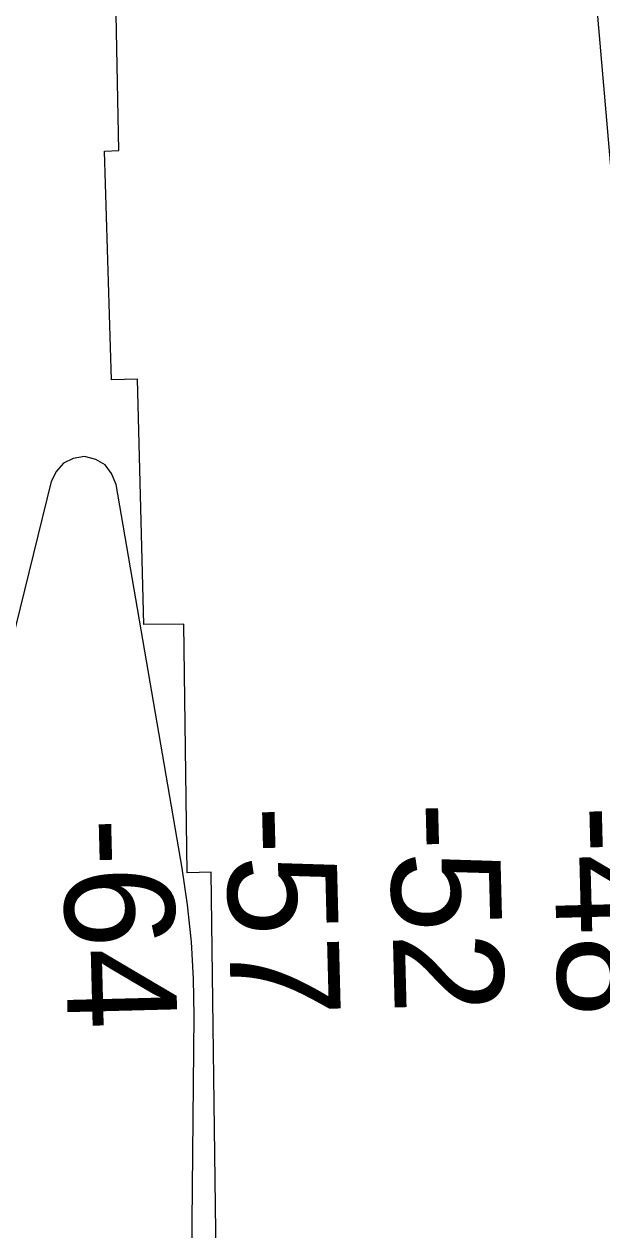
# Model space of a CAD drawing. Extents: x 3297716 to 3335574, y 688621 to 713991.
# Drawn here: x 3322980 to 3323333, y 706773 to 707510 of the extents above; entities that cross this region are included whole.
import ezdxf

# ---------------------------------------------------------------- set-up
doc = ezdxf.new("R2010")
doc.units = 0
for name, color, linetype in [('V-RIVR-RANG', 7, 'Continuous'), ('V-RRAP-RVMT', 7, 'Continuous'), ('V-TOPO-MAJR', 7, 'Continuous'), ('V-TOPO-MINR', 7, 'Continuous')]:
    doc.layers.add(name, color=color, linetype=linetype)

msp = doc.modelspace()

# ---------------------------------------------------------------- linework, layer by layer
at = {"layer": 'V-RRAP-RVMT'}
for p, q in [((3323037.62, 707432.67), (3323034.78, 707586.12)), ((3323028.89, 707432.33), (3323037.62, 707432.67)), ((3323033.26, 707292.49), (3323028.89, 707432.33)), ((3323048.98, 707292.94), (3323033.26, 707292.49)), ((3323052.88, 707143.19), (3323048.98, 707292.94)), ((3323077.42, 707143.32), (3323052.88, 707143.19)), ((3323079.36, 706991.49), (3323077.42, 707143.32)), ((3323093.99, 706991.72), (3323079.36, 706991.49)), ((3323097.95, 706694.14), (3323093.99, 706991.72))]:
    msp.add_line(p, q, dxfattribs=at)
at = {"layer": 'V-TOPO-MAJR'}
msp.add_lwpolyline([(3323300.99, 707851.35), (3323377.18, 706971.17)], dxfattribs=at)
at = {"layer": 'V-TOPO-MINR'}
for points in [[(3323082.08, 706949.34), (3323079.64, 706971.87), (3323076.39, 706994.33), (3323035.93, 707228.74), (3323033.21, 707235.36), (3323029.3, 707240.62), (3323023.59, 707243.84), (3323016.68, 707245.71), (3323009.68, 707244.45), (3323003.76, 707241.73), (3322999.48, 707236.82), (3322996.29, 707230.46), (3322941.61, 707008.96)], [(3323076.58, 706168.62), (3323083.69, 706904.02), (3323083.29, 706926.71), (3323082.08, 706949.34)]]:
    msp.add_lwpolyline(points, dxfattribs=at)

# ---------------------------------------------------------------- texts
at = {"layer": 'V-RIVR-RANG'}
for s, p in [('-57', (3323103.05, 707031.77)), ('-52', (3323203.02, 707034.1)), ('-48', (3323303.1, 707032.21)), ('-64', (3323003.21, 707024.44))]:
    msp.add_text(s, height=67, rotation=271.47489, dxfattribs=at).set_placement(p)

doc.saveas('drawing.dxf')
